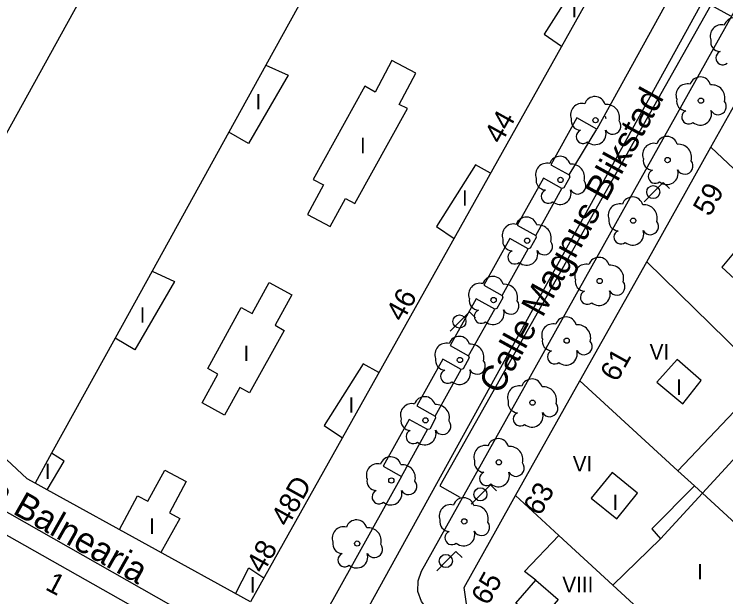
# Model space of a CAD drawing. Extents: x 282771 to 285132, y 4823109 to 4825496.
# Drawn here: x 284277.8 to 284346.9, y 4823727.1 to 4823783.6 of the extents above; entities that cross this region are included whole.
import ezdxf

# ---------------------------------------------------------------- set-up
doc = ezdxf.new("R2010")
doc.units = 0
for name, color, linetype in [('ACERA-BORDILLO', 7, 'Continuous'), ('ACERA-INTERIOR', 7, 'Continuous'), ('ARBOL', 7, 'Continuous'), ('CALLE-EJE', 7, 'Continuous'), ('CALLE-TEXTO', 7, 'Continuous'), ('EDIFICIO', 7, 'Continuous'), ('FAROLA', 7, 'Continuous'), ('INTERIOR-EDIFICIO', 7, 'Continuous'), ('MEDIANERA', 7, 'Continuous'), ('NUM-LOCAL', 7, 'Continuous'), ('NUM-PORTAL', 7, 'Continuous'), ('NUM-VADO', 7, 'Continuous'), ('SENAL-VIARIA', 7, 'Continuous'), ('TXT-ALTURA-EDIFICIO', 7, 'Continuous')]:
    doc.layers.add(name, color=color, linetype=linetype)

msp = doc.modelspace()

# ---------------------------------------------------------------- linework, layer by layer
at = {"layer": 'ACERA-BORDILLO'}
for points in [[(284344.448, 4823790.691), (284334.427, 4823772.478), (284332.496, 4823773.555), (284329.96, 4823769.014), (284331.744, 4823768.021), (284331.806, 4823767.811), (284331.223, 4823766.767), (284331.023, 4823766.706), (284329.227, 4823767.706), (284326.698, 4823763.159), (284328.494, 4823762.159), (284328.545, 4823761.959), (284327.962, 4823760.915), (284327.763, 4823760.854), (284325.966, 4823761.852), (284323.439, 4823757.308), (284325.234, 4823756.306), (284325.295, 4823756.107), (284324.712, 4823755.053), (284324.503, 4823754.991), (284322.716, 4823755.99), (284320.175, 4823751.46), (284321.973, 4823750.454), (284322.035, 4823750.255), (284321.442, 4823749.201), (284321.242, 4823749.139), (284319.451, 4823750.138), (284316.925, 4823745.597), (284318.713, 4823744.602), (284318.765, 4823744.402), (284318.192, 4823743.348), (284317.982, 4823743.297), (284316.194, 4823744.293), (284313.665, 4823739.746), (284315.453, 4823738.75), (284301.974, 4823714.581)], [(284403.175, 4823750.33), (284403.746, 4823749.815), (284404.235, 4823749.155), (284404.592, 4823748.372), (284404.775, 4823747.51), (284404.764, 4823746.629), (284404.569, 4823745.792), (284404.219, 4823745.049), (284403.76, 4823744.432), (284358.515, 4823694.442), (284357.976, 4823693.946), (284357.317, 4823693.538), (284356.56, 4823693.256), (284355.744, 4823693.131), (284354.92, 4823693.176), (284354.139, 4823693.383), (284353.443, 4823693.725), (284352.859, 4823694.166), (284317.986, 4823725.855), (284317.381, 4823726.618), (284317.043, 4823727.593), (284317.054, 4823728.624), (284317.385, 4823729.54), (284348.078, 4823784.438)]]:
    msp.add_lwpolyline(points, dxfattribs=at)
at = {"layer": 'ACERA-INTERIOR'}
msp.add_lwpolyline([(284335.246, 4823773.727), (284335.306, 4823773.517)], dxfattribs=at)
at = {"layer": 'ARBOL'}
for centre in [(284344.536, 4823775.237), (284334.296, 4823773.337), (284341.296, 4823769.467), (284330.896, 4823767.537), (284337.956, 4823763.587), (284327.656, 4823761.637), (284334.696, 4823757.727), (284324.396, 4823755.877), (284331.496, 4823751.937), (284321.126, 4823750.057), (284328.176, 4823745.917), (284317.776, 4823744.197), (284324.906, 4823740.128), (284314.466, 4823738.358), (284321.546, 4823734.388), (284311.148, 4823732.238)]:
    msp.add_circle(centre, 0.255, dxfattribs=at)
for centre, radius, start, end in [((284347.786, 4823782.237), 1.038, 15.64228, 161.38435), ((284346.526, 4823781.507), 1.097, 75.4318, 200.55608), ((284346.416, 4823780.937), 0.935, 168.59898, 268.13236), ((284346.656, 4823779.387), 0.672, 113.73672, 309.4725), ((284344.466, 4823776.497), 1.038, 15.64228, 161.38435), ((284343.206, 4823775.767), 1.097, 75.4318, 200.55608), ((284345.596, 4823775.497), 1.272, 345.03273, 95.79925), ((284332.966, 4823773.867), 1.097, 75.4318, 200.55608), ((284334.226, 4823774.597), 1.038, 15.64228, 161.38435), ((284343.096, 4823775.197), 0.935, 168.59898, 268.13236), ((284346.206, 4823774.667), 0.797, 208.96246, 38.99103), ((284335.356, 4823773.597), 1.272, 345.03273, 95.79925), ((284343.336, 4823773.647), 0.672, 113.73672, 309.4725), ((284344.476, 4823773.947), 1.086, 228.95447, 17.92796), ((284332.856, 4823773.297), 0.935, 168.59898, 268.13236), ((284335.966, 4823772.767), 0.797, 208.96246, 38.99103), ((284333.096, 4823771.747), 0.672, 113.73672, 309.4725), ((284334.236, 4823772.047), 1.086, 228.95447, 17.92796), ((284341.226, 4823770.727), 1.038, 15.64228, 161.38435), ((284339.966, 4823769.997), 1.097, 75.4318, 200.55608), ((284342.356, 4823769.727), 1.272, 345.03273, 95.79925), ((284330.826, 4823768.797), 1.038, 15.64228, 161.38435), ((284339.856, 4823769.427), 0.935, 168.59898, 268.13236), ((284329.566, 4823768.067), 1.097, 75.4318, 200.55608), ((284331.956, 4823767.797), 1.272, 345.03273, 95.79925), ((284342.966, 4823768.897), 0.797, 208.96246, 38.99103), ((284340.096, 4823767.877), 0.672, 113.73672, 309.4725), ((284341.236, 4823768.177), 1.086, 228.95447, 17.92796), ((284329.456, 4823767.497), 0.935, 168.59898, 268.13236), ((284332.566, 4823766.967), 0.797, 208.96246, 38.99103), ((284329.696, 4823765.947), 0.672, 113.73672, 309.4725), ((284330.836, 4823766.247), 1.086, 228.95447, 17.92796), ((284337.886, 4823764.847), 1.038, 15.64228, 161.38435), ((284336.626, 4823764.117), 1.097, 75.4318, 200.55608), ((284339.016, 4823763.847), 1.272, 345.03273, 95.79925), ((284327.586, 4823762.897), 1.038, 15.64228, 161.38435), ((284326.326, 4823762.167), 1.097, 75.4318, 200.55608), ((284336.516, 4823763.547), 0.935, 168.59898, 268.13236), ((284339.626, 4823763.017), 0.797, 208.96246, 38.99103), ((284328.716, 4823761.897), 1.272, 345.03273, 95.79925), ((284336.756, 4823761.997), 0.672, 113.73672, 309.4725), ((284337.896, 4823762.297), 1.086, 228.95447, 17.92796), ((284326.216, 4823761.597), 0.935, 168.59898, 268.13236), ((284329.326, 4823761.067), 0.797, 208.96246, 38.99103), ((284326.456, 4823760.047), 0.672, 113.73672, 309.4725), ((284327.596, 4823760.347), 1.086, 228.95447, 17.92796), ((284334.626, 4823758.987), 1.038, 15.64228, 161.38435), ((284333.366, 4823758.257), 1.097, 75.4318, 200.55608), ((284335.756, 4823757.987), 1.272, 345.03273, 95.79925), ((284324.326, 4823757.137), 1.038, 15.64228, 161.38435), ((284333.256, 4823757.687), 0.935, 168.59898, 268.13236), ((284323.066, 4823756.407), 1.097, 75.4318, 200.55608), ((284325.456, 4823756.137), 1.272, 345.03273, 95.79925), ((284336.366, 4823757.157), 0.797, 208.96246, 38.99103), ((284333.496, 4823756.137), 0.672, 113.73672, 309.4725), ((284334.636, 4823756.437), 1.086, 228.95447, 17.92796), ((284322.956, 4823755.837), 0.935, 168.59898, 268.13236), ((284326.066, 4823755.307), 0.797, 208.96246, 38.99103), ((284324.336, 4823754.587), 1.086, 228.95447, 17.92796), ((284323.196, 4823754.287), 0.672, 113.73672, 309.4725), ((284331.426, 4823753.197), 1.038, 15.64228, 161.38435), ((284330.166, 4823752.467), 1.097, 75.4318, 200.55608), ((284332.556, 4823752.197), 1.272, 345.03273, 95.79925), ((284321.056, 4823751.317), 1.038, 15.64228, 161.38435), ((284319.796, 4823750.587), 1.097, 75.4318, 200.55608), ((284322.186, 4823750.317), 1.272, 345.03273, 95.79925), ((284330.056, 4823751.897), 0.935, 168.59898, 268.13236), ((284333.166, 4823751.367), 0.797, 208.96246, 38.99103), ((284330.296, 4823750.347), 0.672, 113.73672, 309.4725), ((284331.436, 4823750.647), 1.086, 228.95447, 17.92796), ((284319.686, 4823750.017), 0.935, 168.59898, 268.13236), ((284322.796, 4823749.487), 0.797, 208.96246, 38.99103), ((284319.926, 4823748.467), 0.672, 113.73672, 309.4725), ((284321.066, 4823748.767), 1.086, 228.95447, 17.92796), ((284328.106, 4823747.177), 1.038, 15.64228, 161.38435), ((284326.846, 4823746.447), 1.097, 75.4318, 200.55608), ((284329.236, 4823746.177), 1.272, 345.03273, 95.79925), ((284317.706, 4823745.457), 1.038, 15.64228, 161.38435), ((284326.736, 4823745.877), 0.935, 168.59898, 268.13236), ((284316.446, 4823744.727), 1.097, 75.4318, 200.55608), ((284318.836, 4823744.457), 1.272, 345.03273, 95.79925), ((284329.846, 4823745.347), 0.797, 208.96246, 38.99103), ((284326.976, 4823744.327), 0.672, 113.73672, 309.4725), ((284328.116, 4823744.627), 1.086, 228.95447, 17.92796), ((284316.336, 4823744.157), 0.935, 168.59898, 268.13236), ((284319.446, 4823743.627), 0.797, 208.96246, 38.99103), ((284316.576, 4823742.607), 0.672, 113.73672, 309.4725), ((284317.716, 4823742.907), 1.086, 228.95447, 17.92796), ((284324.836, 4823741.387), 1.038, 15.64228, 161.38435), ((284323.576, 4823740.657), 1.097, 75.4318, 200.55608), ((284325.966, 4823740.388), 1.272, 345.03273, 95.79925), ((284314.396, 4823739.618), 1.038, 15.64228, 161.38435), ((284313.136, 4823738.888), 1.097, 75.4318, 200.55608), ((284315.526, 4823738.618), 1.272, 345.03273, 95.79925), ((284323.466, 4823740.088), 0.935, 168.59898, 268.13236), ((284326.576, 4823739.558), 0.797, 208.96246, 38.99103), ((284323.706, 4823738.538), 0.672, 113.73672, 309.4725), ((284324.846, 4823738.838), 1.086, 228.95447, 17.92796), ((284313.026, 4823738.318), 0.935, 168.59898, 268.13236), ((284316.136, 4823737.788), 0.797, 208.96246, 38.99103), ((284313.266, 4823736.768), 0.672, 113.73672, 309.4725), ((284314.406, 4823737.068), 1.086, 228.95447, 17.92796), ((284321.476, 4823735.648), 1.038, 15.64228, 161.38435), ((284320.216, 4823734.918), 1.097, 75.4318, 200.55608), ((284322.606, 4823734.648), 1.272, 345.03273, 95.79925), ((284311.078, 4823733.498), 1.038, 15.64228, 161.38435), ((284320.106, 4823734.348), 0.935, 168.59898, 268.13236), ((284323.216, 4823733.818), 0.797, 208.96246, 38.99103), ((284309.818, 4823732.768), 1.097, 75.4318, 200.55608), ((284312.208, 4823732.498), 1.272, 345.03273, 95.79925), ((284320.346, 4823732.798), 0.672, 113.73672, 309.4725), ((284321.486, 4823733.098), 1.086, 228.95447, 17.92796), ((284309.708, 4823732.198), 0.935, 168.59898, 268.13236), ((284312.818, 4823731.668), 0.797, 208.96246, 38.99103), ((284309.948, 4823730.648), 0.672, 113.73672, 309.4725), ((284311.088, 4823730.948), 1.086, 228.95447, 17.92796)]:
    msp.add_arc(centre, radius, start, end, dxfattribs=at)
at = {"layer": 'CALLE-EJE'}
for points in [[(284311.786, 4823725.228), (284349.642, 4823793.828)], [(284307.556, 4823717.998), (284264.337, 4823742.527)]]:
    msp.add_lwpolyline(points, dxfattribs=at)
at = {"layer": 'EDIFICIO'}
for points in [[(284339.396, 4823795.557), (284300.796, 4823726.568), (284281.037, 4823737.438), (284279.867, 4823738.087), (284279.097, 4823738.517), (284265.527, 4823751.187), (284260.297, 4823756.087), (284256.347, 4823750.217), (284241.417, 4823764.107), (284243.177, 4823766.707), (284262.667, 4823795.557)], [(284339.276, 4823759.597), (284345.506, 4823770.707), (284351.896, 4823782.097), (284355.596, 4823782.867), (284365.146, 4823775.747), (284381.826, 4823763.357), (284389.385, 4823757.737), (284401.735, 4823748.567), (284402.175, 4823744.888), (284391.725, 4823733.368), (284385.476, 4823726.468), (284379.526, 4823719.898), (284373.006, 4823712.708), (284366.846, 4823705.918), (284357.466, 4823695.568), (284353.566, 4823695.398), (284342.216, 4823705.668), (284334.936, 4823712.258), (284322.136, 4823723.868), (284321.536, 4823727.978), (284324.776, 4823733.748), (284326.536, 4823736.898), (284332.786, 4823748.037), (284339.276, 4823759.597)], [(284276.797, 4823683.728), (284247.397, 4823700.428), (284257.767, 4823718.888), (284268.457, 4823737.917), (284275.607, 4823733.878), (284297.986, 4823721.248), (284287.067, 4823701.908), (284276.797, 4823683.728)]]:
    msp.add_lwpolyline(points, dxfattribs=at)
at = {"layer": 'FAROLA'}
for p, q in [((284340.88, 4823767.29), (284339.94, 4823766.36)), ((284341.47, 4823766.7), (284340.88, 4823767.29)), ((284339.94, 4823766.36), (284339.01, 4823765.42)), ((284322.055, 4823754.726), (284321.115, 4823753.796)), ((284322.645, 4823754.136), (284322.055, 4823754.726)), ((284321.115, 4823753.796), (284320.185, 4823752.856)), ((284324.098, 4823737.944), (284323.158, 4823737.014)), ((284324.688, 4823737.354), (284324.098, 4823737.944)), ((284323.158, 4823737.014), (284322.228, 4823736.074)), ((284320.738, 4823731.471), (284319.798, 4823730.541)), ((284321.328, 4823730.881), (284320.738, 4823731.471)), ((284319.798, 4823730.541), (284318.868, 4823729.601))]:
    msp.add_line(p, q, dxfattribs=at)
for centre in [(284339.9, 4823766.36), (284321.075, 4823753.796), (284323.118, 4823737.014), (284319.758, 4823730.541)]:
    msp.add_circle(centre, 0.637, dxfattribs=at)
at = {"layer": 'INTERIOR-EDIFICIO'}
msp.add_line((284281.467, 4823740.997), (284279.867, 4823738.087), dxfattribs=at)
for points in [[(284310.206, 4823793.047), (284302.276, 4823778.697)], [(284334.526, 4823786.857), (284333.086, 4823787.667), (284329.296, 4823781.677), (284330.996, 4823780.537)], [(284310.016, 4823765.747), (284310.916, 4823765.257), (284316.046, 4823774.487), (284315.216, 4823774.857), (284316.836, 4823777.917), (284314.526, 4823779.137), (284312.906, 4823776.057), (284311.876, 4823776.637), (284306.876, 4823767.597), (284307.886, 4823767.067), (284306.336, 4823764.187), (284308.516, 4823763.007), (284310.016, 4823765.747)], [(284302.276, 4823778.697), (284298.686, 4823772.187)], [(284302.276, 4823778.697), (284304.456, 4823777.697), (284300.586, 4823771.077), (284298.686, 4823772.187)], [(284298.686, 4823772.187), (284291.226, 4823758.677)], [(284324.096, 4823768.187), (284322.636, 4823769.007), (284318.846, 4823763.017), (284320.556, 4823761.867)], [(284348.336, 4823761.207), (284346.576, 4823759.057), (284348.646, 4823757.167), (284350.416, 4823759.347), (284348.336, 4823761.207)], [(284291.226, 4823758.677), (284287.636, 4823752.167)], [(284291.226, 4823758.677), (284293.406, 4823757.677), (284289.536, 4823751.057), (284287.636, 4823752.167)], [(284296.086, 4823745.887), (284297.616, 4823748.697), (284296.656, 4823749.217), (284299.876, 4823755.167), (284300.956, 4823754.577), (284302.606, 4823757.597), (284304.806, 4823756.387), (284303.176, 4823753.427), (284304.066, 4823752.937), (284300.686, 4823746.857), (284299.736, 4823747.377), (284298.266, 4823744.697), (284296.086, 4823745.887)], [(284287.636, 4823752.167), (284281.467, 4823740.997)], [(284342.216, 4823750.107), (284340.256, 4823747.907), (284342.786, 4823745.817), (284344.566, 4823748.077), (284342.216, 4823750.107)], [(284313.256, 4823748.837), (284311.726, 4823749.697), (284307.936, 4823743.707), (284309.716, 4823742.507)], [(284350.826, 4823748.307), (284342.286, 4823739.308), (284343.895, 4823737.837), (284339.766, 4823733.678), (284340.606, 4823732.708), (284335.976, 4823728.208), (284338.416, 4823725.978), (284335.466, 4823722.508), (284337.966, 4823720.388), (284338.086, 4823720.528)], [(284281.037, 4823737.438), (284282.677, 4823740.247), (284281.467, 4823740.997)], [(284288.056, 4823733.588), (284289.796, 4823736.878), (284290.816, 4823736.338), (284292.456, 4823739.377), (284294.546, 4823738.248), (284292.906, 4823735.228), (284293.916, 4823734.678), (284292.076, 4823731.368)], [(284335.896, 4823739.138), (284333.886, 4823736.658), (284336.366, 4823734.638), (284338.386, 4823737.128), (284335.896, 4823739.138)], [(284299.316, 4823727.368), (284300.616, 4823729.868), (284302.096, 4823728.898)], [(284328.756, 4823724.568), (284326.566, 4823726.438), (284328.486, 4823728.678), (284330.676, 4823726.808), (284328.756, 4823724.568)]]:
    msp.add_lwpolyline(points, dxfattribs=at)
at = {"layer": 'MEDIANERA'}
for points in [[(284265.527, 4823751.187), (284287.946, 4823791.717)], [(284345.506, 4823770.707), (284351.036, 4823765.517)], [(284339.276, 4823759.597), (284348.576, 4823750.497)], [(284332.786, 4823748.037), (284342.286, 4823739.308)], [(284353.156, 4823746.347), (284344.673, 4823737.126)], [(284343.895, 4823737.837), (284344.673, 4823737.126)], [(284340.606, 4823732.708), (284344.673, 4823737.126)], [(284346.425, 4823724.556), (284351.916, 4823730.508), (284344.673, 4823737.126)], [(284326.536, 4823736.898), (284330.746, 4823733.018)], [(284328.486, 4823728.678), (284327.396, 4823729.538), (284330.746, 4823733.018)], [(284330.746, 4823733.018), (284335.976, 4823728.208)]]:
    msp.add_lwpolyline(points, dxfattribs=at)
at = {"layer": 'SENAL-VIARIA'}
for points in [[(284347.429, 4823783.443), (284345.509, 4823784.523), (284319.189, 4823737.834), (284321.109, 4823736.754)], [(284331.744, 4823768.021), (284334.427, 4823772.478)], [(284328.494, 4823762.159), (284331.023, 4823766.706)], [(284325.234, 4823756.306), (284327.763, 4823760.854)], [(284321.973, 4823750.454), (284324.503, 4823754.991)], [(284318.713, 4823744.602), (284321.242, 4823749.139)], [(284315.446, 4823738.738), (284317.982, 4823743.297)]]:
    msp.add_lwpolyline(points, dxfattribs=at)

# ---------------------------------------------------------------- texts
at = {"layer": 'CALLE-TEXTO'}
for s, rotation, p in [('Calle Magnus Blikstad', 61.10896, (284325.014, 4823746.611)), ('Calle Fortuna Balnearia', 330.42251, (284259.326, 4823745.568))]:
    msp.add_text(s, height=2.5, rotation=rotation, dxfattribs=at).set_placement(p)
at = {"layer": 'NUM-LOCAL'}
for s, rotation, p in [('65', 60.93004, (284323.853, 4823726.136)), ('1', 332.19858, (284280.755, 4823727.817))]:
    msp.add_text(s, height=2, rotation=rotation, dxfattribs=at).set_placement(p)
at = {"layer": 'NUM-PORTAL'}
for s, p in [('44', (284325.121, 4823770.933)), ('59', (284345.396, 4823763.901)), ('46', (284315.568, 4823753.664)), ('61', (284336.379, 4823747.83)), ('63', (284328.917, 4823734.832)), ('48', (284302.011, 4823729.234))]:
    msp.add_text(s, height=2, rotation=60.93004, dxfattribs=at).set_placement(p)
at = {"layer": 'NUM-VADO'}
msp.add_text('48D', height=2, rotation=60.93004, dxfattribs=at).set_placement((284304.407, 4823733.765))
at = {"layer": 'TXT-ALTURA-EDIFICIO'}
for s, p in [('I', (284331.955, 4823783.317)), ('I', (284301.275, 4823774.397)), ('I', (284311.415, 4823770.137)), ('I', (284321.325, 4823765.037)), ('I', (284290.015, 4823753.667)), ('I', (284300.105, 4823749.957)), ('VI', (284339.556, 4823750.097)), ('I', (284342.125, 4823746.667)), ('I', (284310.295, 4823744.937)), ('VI', (284332.086, 4823739.238)), ('I', (284280.795, 4823738.507)), ('I', (284335.935, 4823735.488)), ('I', (284290.935, 4823733.178)), ('I', (284344.175, 4823728.748)), ('I', (284300.725, 4823727.478)), ('VIII', (284331.076, 4823727.508))]:
    msp.add_text(s, height=1.5, rotation=0.00004, dxfattribs=at).set_placement(p)

doc.saveas('drawing.dxf')
